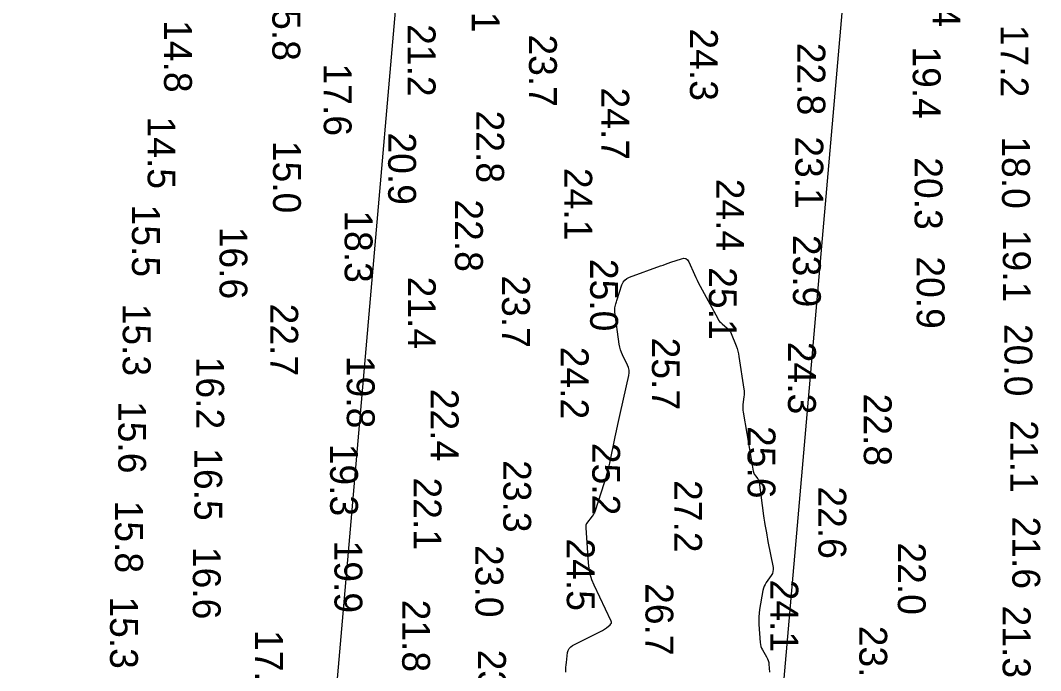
# Model space of a CAD drawing. Extents: x 1178573 to 1187098, y 693282 to 751751.
# Drawn here: x 1181951.5 to 1182409.6, y 722836.9 to 723128.7 of the extents above; entities that cross this region are included whole.
import ezdxf

# ---------------------------------------------------------------- set-up
doc = ezdxf.new("R2010")
doc.units = 0
for name, color, linetype in [('G-ANNO-PATT', 7, 'Continuous'), ('V-HYDS-MAJR', 7, 'Continuous'), ('V-HYDS-SOUN', 7, 'Continuous')]:
    doc.layers.add(name, color=color, linetype=linetype)

msp = doc.modelspace()

# ---------------------------------------------------------------- linework, layer by layer
at = {"layer": 'G-ANNO-PATT'}
msp.add_line((1182284.41, 722717.14), (1182404.98, 724104.25), dxfattribs=at)
for points in [[(1182192.54, 723969.84), (1182074.29, 722609.41), (1181796.18, 721896.63), (1181517.07, 721534.37), (1180724.06, 720916.39)], [(1182196.48, 722836.18), (1182196.45, 722837.29), (1182196.48, 722838.39), (1182196.55, 722839.5), (1182196.67, 722840.6), (1182197.23, 722845), (1182197.47, 722846.02), (1182197.93, 722846.9), (1182198.6, 722847.63), (1182199.48, 722848.2), (1182212.82, 722854.97), (1182213.29, 722855.23), (1182213.76, 722855.51), (1182214.2, 722855.82), (1182214.64, 722856.15), (1182216.33, 722857.51), (1182216.68, 722857.87), (1182216.85, 722858.27), (1182216.87, 722858.7), (1182216.72, 722859.18), (1182209.16, 722875.22), (1182208.15, 722877.66), (1182207.37, 722880.16), (1182206.84, 722882.73), (1182206.56, 722885.35), (1182205.58, 722900.95), (1182205.57, 722901.13), (1182205.56, 722901.3), (1182205.56, 722901.48), (1182205.56, 722901.65), (1182205.57, 722902.35), (1182205.59, 722902.52), (1182205.63, 722902.68), (1182205.7, 722902.83), (1182205.8, 722902.97), (1182208.36, 722906.18), (1182208.8, 722906.77), (1182209.17, 722907.4), (1182209.49, 722908.06), (1182209.75, 722908.75), (1182213.67, 722920.86), (1182214.37, 722923.12), (1182215, 722925.4), (1182215.58, 722927.69), (1182216.1, 722930), (1182218.57, 722941.82), (1182219.15, 722944.56), (1182219.74, 722947.3), (1182220.34, 722950.03), (1182220.95, 722952.77), (1182224.66, 722969.29), (1182224.84, 722970.52), (1182224.8, 722971.72), (1182224.56, 722972.89), (1182224.11, 722974.04), (1182221.89, 722978.6), (1182221.38, 722979.75), (1182220.96, 722980.93), (1182220.65, 722982.14), (1182220.42, 722983.38), (1182218.41, 722997.82), (1182218.36, 722998.29), (1182218.36, 722998.76), (1182218.4, 722999.23), (1182218.48, 722999.7), (1182218.89, 723001.56), (1182219, 723002.03), (1182219.12, 723002.49), (1182219.25, 723002.95), (1182219.4, 723003.4), (1182221.61, 723010.03), (1182222.13, 723011.19), (1182222.86, 723012.14), (1182223.79, 723012.9), (1182224.94, 723013.45), (1182238.87, 723018.52), (1182240.05, 723018.95), (1182241.23, 723019.36), (1182242.41, 723019.77), (1182243.59, 723020.18), (1182248.32, 723021.79), (1182249.42, 723022), (1182250.35, 723021.82), (1182251.11, 723021.25), (1182251.7, 723020.31), (1182254.19, 723014.69), (1182254.79, 723013.38), (1182255.41, 723012.08), (1182256.06, 723010.8), (1182256.73, 723009.52), (1182264.65, 722994.91), (1182265.04, 722994.26), (1182265.49, 722993.66), (1182265.99, 722993.11), (1182266.55, 722992.6), (1182268.91, 722990.67), (1182269.46, 722990.16), (1182269.93, 722989.59), (1182270.33, 722988.96), (1182270.65, 722988.28), (1182272.86, 722982.68), (1182273.29, 722981.5), (1182273.65, 722980.3), (1182273.94, 722979.08), (1182274.16, 722977.85), (1182276.37, 722963.3), (1182276.47, 722962.44), (1182276.51, 722961.57), (1182276.49, 722960.7), (1182276.41, 722959.83), (1182275.95, 722956.35), (1182275.87, 722955.48), (1182275.86, 722954.62), (1182275.91, 722953.75), (1182276.02, 722952.89), (1182277.64, 722943.4), (1182277.94, 722941.61), (1182278.25, 722939.81), (1182278.55, 722938.02), (1182278.85, 722936.23), (1182280.5, 722926.43), (1182280.61, 722925.96), (1182280.77, 722925.52), (1182280.99, 722925.1), (1182281.27, 722924.71), (1182282.48, 722923.18), (1182282.75, 722922.79), (1182282.97, 722922.37), (1182283.12, 722921.92), (1182283.21, 722921.45), (1182285.15, 722906.34), (1182285.28, 722905.38), (1182285.42, 722904.43), (1182285.58, 722903.47), (1182285.75, 722902.52), (1182286.46, 722898.71), (1182286.64, 722897.76), (1182286.82, 722896.8), (1182287, 722895.85), (1182287.18, 722894.9), (1182289.44, 722883.17), (1182289.53, 722882.23), (1182289.43, 722881.33), (1182289.15, 722880.47), (1182288.68, 722879.65), (1182286.41, 722876.45), (1182285.89, 722875.63), (1182285.48, 722874.77), (1182285.16, 722873.87), (1182284.94, 722872.92), (1182283.42, 722864.28), (1182283.18, 722862.64), (1182283.04, 722860.99), (1182283.01, 722859.34), (1182283.08, 722857.69), (1182283.67, 722849.52), (1182283.79, 722848.64), (1182284, 722847.79), (1182284.31, 722846.97), (1182284.73, 722846.18), (1182286.59, 722843.06), (1182286.99, 722842.28), (1182287.29, 722841.48), (1182287.5, 722840.64), (1182287.61, 722839.78), (1182287.84, 722836.25)]]:
    msp.add_lwpolyline(points, dxfattribs=at)
at = {"layer": 'V-HYDS-MAJR'}
msp.add_lwpolyline([(1182196.48, 722836.18), (1182196.45, 722837.29), (1182196.48, 722838.39), (1182196.55, 722839.5), (1182196.67, 722840.6), (1182197.23, 722845), (1182197.47, 722846.02), (1182197.93, 722846.9), (1182198.6, 722847.63), (1182199.48, 722848.2), (1182212.82, 722854.97), (1182213.29, 722855.23), (1182213.76, 722855.51), (1182214.2, 722855.82), (1182214.64, 722856.15), (1182216.33, 722857.51), (1182216.68, 722857.87), (1182216.85, 722858.27), (1182216.87, 722858.7), (1182216.72, 722859.18), (1182209.16, 722875.22), (1182208.15, 722877.66), (1182207.37, 722880.16), (1182206.84, 722882.73), (1182206.56, 722885.35), (1182205.58, 722900.95), (1182205.57, 722901.13), (1182205.56, 722901.3), (1182205.56, 722901.48), (1182205.56, 722901.65), (1182205.57, 722902.35), (1182205.59, 722902.52), (1182205.63, 722902.68), (1182205.7, 722902.83), (1182205.8, 722902.97), (1182208.36, 722906.18), (1182208.8, 722906.77), (1182209.17, 722907.4), (1182209.49, 722908.06), (1182209.75, 722908.75), (1182213.67, 722920.86), (1182214.37, 722923.12), (1182215, 722925.4), (1182215.58, 722927.69), (1182216.1, 722930), (1182218.57, 722941.82), (1182219.15, 722944.56), (1182219.74, 722947.3), (1182220.34, 722950.03), (1182220.95, 722952.77), (1182224.66, 722969.29), (1182224.84, 722970.52), (1182224.8, 722971.72), (1182224.56, 722972.89), (1182224.11, 722974.04), (1182221.89, 722978.6), (1182221.38, 722979.75), (1182220.96, 722980.93), (1182220.65, 722982.14), (1182220.42, 722983.38), (1182218.41, 722997.82), (1182218.36, 722998.29), (1182218.36, 722998.76), (1182218.4, 722999.23), (1182218.48, 722999.7), (1182218.89, 723001.56), (1182219, 723002.03), (1182219.12, 723002.49), (1182219.25, 723002.95), (1182219.4, 723003.4), (1182221.61, 723010.03), (1182222.13, 723011.19), (1182222.86, 723012.14), (1182223.79, 723012.9), (1182224.94, 723013.45), (1182238.87, 723018.52), (1182240.05, 723018.95), (1182241.23, 723019.36), (1182242.41, 723019.77), (1182243.59, 723020.18), (1182248.32, 723021.79), (1182249.42, 723022), (1182250.35, 723021.82), (1182251.11, 723021.25), (1182251.7, 723020.31), (1182254.19, 723014.69), (1182254.79, 723013.38), (1182255.41, 723012.08), (1182256.06, 723010.8), (1182256.73, 723009.52), (1182264.65, 722994.91), (1182265.04, 722994.26), (1182265.49, 722993.66), (1182265.99, 722993.11), (1182266.55, 722992.6), (1182268.91, 722990.67), (1182269.46, 722990.16), (1182269.93, 722989.59), (1182270.33, 722988.96), (1182270.65, 722988.28), (1182272.86, 722982.68), (1182273.29, 722981.5), (1182273.65, 722980.3), (1182273.94, 722979.08), (1182274.16, 722977.85), (1182276.37, 722963.3), (1182276.47, 722962.44), (1182276.51, 722961.57), (1182276.49, 722960.7), (1182276.41, 722959.83), (1182275.95, 722956.35), (1182275.87, 722955.48), (1182275.86, 722954.62), (1182275.91, 722953.75), (1182276.02, 722952.89), (1182277.64, 722943.4), (1182277.94, 722941.61), (1182278.25, 722939.81), (1182278.55, 722938.02), (1182278.85, 722936.23), (1182280.5, 722926.43), (1182280.61, 722925.96), (1182280.77, 722925.52), (1182280.99, 722925.1), (1182281.27, 722924.71), (1182282.48, 722923.18), (1182282.75, 722922.79), (1182282.97, 722922.37), (1182283.12, 722921.92), (1182283.21, 722921.45), (1182285.15, 722906.34), (1182285.28, 722905.38), (1182285.42, 722904.43), (1182285.58, 722903.47), (1182285.75, 722902.52), (1182286.46, 722898.71), (1182286.64, 722897.76), (1182286.82, 722896.8), (1182287, 722895.85), (1182287.18, 722894.9), (1182289.44, 722883.17), (1182289.53, 722882.23), (1182289.43, 722881.33), (1182289.15, 722880.47), (1182288.68, 722879.65), (1182286.41, 722876.45), (1182285.89, 722875.63), (1182285.48, 722874.77), (1182285.16, 722873.87), (1182284.94, 722872.92), (1182283.42, 722864.28), (1182283.18, 722862.64), (1182283.04, 722860.99), (1182283.01, 722859.34), (1182283.08, 722857.69), (1182283.67, 722849.52), (1182283.79, 722848.64), (1182284, 722847.79), (1182284.31, 722846.97), (1182284.73, 722846.18), (1182286.59, 722843.06), (1182286.99, 722842.28), (1182287.29, 722841.48), (1182287.5, 722840.64), (1182287.61, 722839.78), (1182287.84, 722836.25)], dxfattribs=at)

# ---------------------------------------------------------------- texts
at = {"layer": 'V-HYDS-SOUN'}
for s, p in [('23.1 ', (1182154.2, 723155.84)), ('18.4 ', (1182361.08, 723158.32)), ('15.8 ', (1182064.64, 723143.09)), ('14.8 ', (1182016.01, 723128.85)), ('21.2 ', (1182125.41, 723127.04)), ('24.3 ', (1182252.16, 723125.11)), ('17.2 ', (1182391.65, 723126.74)), ('23.7 ', (1182179.88, 723122.42)), ('22.8 ', (1182300.43, 723118.68)), ('19.4 ', (1182352.22, 723117.05)), ('17.6 ', (1182087.72, 723109.36)), ('24.7 ', (1182212.36, 723098.6)), ('22.8 ', (1182156.2, 723088.26)), ('14.5 ', (1182008.63, 723085.59)), ('20.9 ', (1182116.64, 723078.45)), ('15.0 ', (1182064.95, 723074.69)), ('23.1 ', (1182299.51, 723076.71)), ('18.0 ', (1182392.28, 723076.69)), ('20.3 ', (1182353.04, 723067.3)), ('24.1 ', (1182195.74, 723062.53)), ('24.4 ', (1182263.97, 723057.66)), ('15.5 ', (1182001.61, 723046.08)), ('22.8 ', (1182146.66, 723048.4)), ('18.3 ', (1182097.11, 723043.48)), ('16.6 ', (1182040.91, 723036.13)), ('23.9 ', (1182298.4, 723032.49)), ('19.1 ', (1182392.66, 723034.74)), ('20.9 ', (1182353.97, 723022.84)), ('25.0 ', (1182207.34, 723021.7)), ('25.1 ', (1182260.67, 723017.98)), ('21.4 ', (1182125.49, 723013.73)), ('23.7 ', (1182167.77, 723014.28)), ('15.3 ', (1181997.47, 723001.62)), ('22.7 ', (1182063.71, 723001.62)), ('20.0 ', (1182393.37, 722992.51)), ('25.7 ', (1182235.06, 722986.36)), ('24.2 ', (1182194.14, 722982.26)), ('24.3 ', (1182296.19, 722984.49)), ('16.2 ', (1182030.49, 722977.79)), ('19.8 ', (1182098.07, 722978.16)), ('22.4 ', (1182135.75, 722963.4)), ('22.8 ', (1182330.22, 722961.23)), ('15.6 ', (1181995.43, 722957.92)), ('21.1 ', (1182395.97, 722949.31)), ('25.6 ', (1182278.04, 722946.69)), ('16.5 ', (1182029.6, 722936.73)), ('19.3 ', (1182090.58, 722938.76)), ('25.2 ', (1182208.28, 722939.15)), ('23.3 ', (1182168.33, 722931.41)), ('22.1 ', (1182128.06, 722923.59)), ('27.2 ', (1182245.06, 722922.45)), ('22.6 ', (1182309.83, 722919.6)), ('15.8 ', (1181994.03, 722913.2)), ('21.6 ', (1182396.91, 722906.08)), ('19.9 ', (1182092.52, 722895.28)), ('24.5 ', (1182196.85, 722896.25)), ('22.0 ', (1182345.5, 722894.47)), ('16.6 ', (1182028.93, 722892.46)), ('23.0 ', (1182155.83, 722893.29)), ('26.7 ', (1182232.18, 722876.19)), ('24.1 ', (1182288.29, 722877.76)), ('15.3 ', (1181991.76, 722870.25)), ('21.8 ', (1182122.94, 722868.77)), ('21.3 ', (1182392.58, 722866.12)), ('23.0 ', (1182328.21, 722857.07)), ('17.6 ', (1182056.88, 722855.16)), ('23.8 ', (1182157.02, 722846.33))]:
    msp.add_text(s, height=12.5, rotation=270, dxfattribs=at).set_placement(p)

doc.saveas('drawing.dxf')
